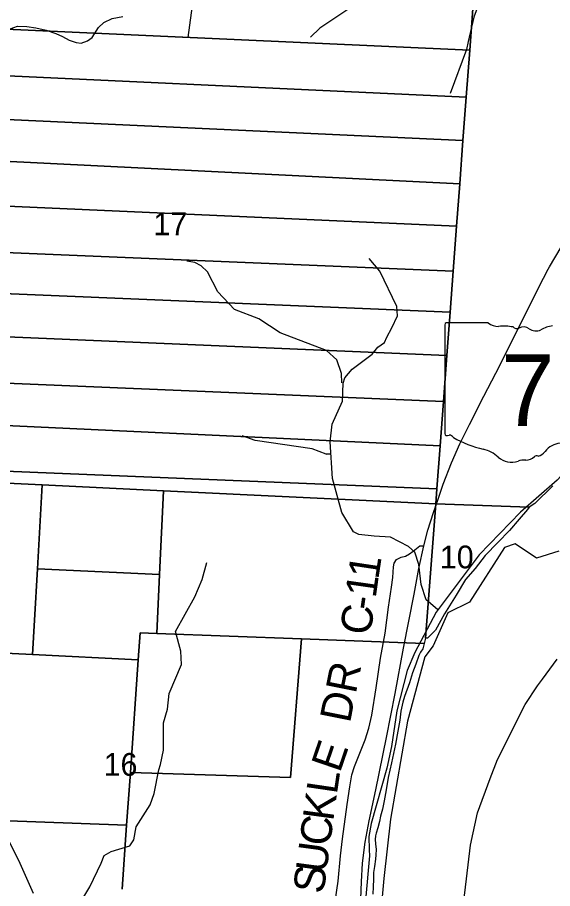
# Model space of a CAD drawing. Extents: x 1878108 to 2183446, y 146837 to 508383.
# Drawn here: x 2066052 to 2071252, y 325046 to 333510 of the extents above; entities that cross this region are included whole.
import ezdxf

# ---------------------------------------------------------------- set-up
doc = ezdxf.new("R2010")
doc.units = 0
for name, color, linetype in [('GM_X_County', 7, 'Continuous'), ('GM_X_County_Road', 7, 'Continuous'), ('GM_X_County_Road_Text', 7, 'Continuous'), ('GM_X_Major_River', 7, 'Continuous'), ('GM_X_Minor_River', 7, 'Continuous'), ('GM_X_Section', 7, 'Continuous'), ('GM_X_Section_Text', 7, 'Continuous'), ('GM_X_State_Location', 7, 'Continuous'), ('GM_X_State_Route', 7, 'Continuous'), ('GM_X_State_Shield', 7, 'Continuous'), ('GM_X_Township', 7, 'Continuous'), ('GM_X_Township_Road', 7, 'Continuous')]:
    doc.layers.add(name, color=color, linetype=linetype)

msp = doc.modelspace()

# ---------------------------------------------------------------- linework, layer by layer
at = {"layer": 'GM_X_County'}
msp.add_lwpolyline([(2071313.7, 328322.4), (2071096, 328256.3), (2070888.3, 328396.6), (2070786.4, 328358.5), (2070444.8, 327829.6), (2070233.1, 327723.4), (2070091.3, 327402.8), (2070011.4, 327298.6), (2069841.7, 326671.5), (2069677.9, 325719.8), (2069614, 325144.7), (2069452.2, 323351.5)], dxfattribs=at)
at = {"layer": 'GM_X_County_Road'}
for points in [[(2069139.9, 324920.4), (2069168.3, 325117), (2069191.4, 325365.2), (2069211.7, 325527.9), (2069255.1, 325861.5), (2069282.3, 326033.7), (2069302.6, 326151.7), (2069328.4, 326233.1), (2069432.8, 326490.7), (2069466.7, 326604.6), (2069495.2, 326732.1), (2069537.2, 326995.2), (2069580.6, 327285.4), (2069625.3, 327526.8), (2069659.2, 327779), (2069686.4, 327974.3), (2069698.6, 328069.2), (2069705.4, 328170.9), (2069712.1, 328207.5), (2069736.5, 328244.1), (2069782, 328264.1), (2069823.3, 328276.7), (2069862.7, 328298.4), (2069896.6, 328322.8), (2069963, 328374.3), (2070001, 328377)], [(2065976.9, 325496.8), (2066075.5, 325291.7), (2066206.6, 324999.8)]]:
    msp.add_lwpolyline(points, dxfattribs=at)
at = {"layer": 'GM_X_Major_River'}
for points in [[(2072361.9, 330042.2), (2071733.8, 329539.4), (2071476.9, 329212.1), (2071297.6, 329015.3), (2070940.7, 328703.7), (2070540.2, 328289.8), (2070120.1, 327731.7), (2069915.4, 327340.6), (2069838, 327164.1), (2069739.3, 326773.3), (2069686.5, 326424.8), (2069643.2, 326214.4), (2069491, 325677.3), (2069465.4, 325551.1), (2069471.8, 325423), (2069472, 325362.9), (2069435.4, 324934.3), (2069454.9, 324475.9), (2069347.8, 323580.6), (2069303.5, 323079.9), (2069286.9, 322631.3), (2069295, 321998.7)], [(2070363.9, 324709.4), (2070414.4, 325142), (2070455.4, 325468.5), (2070522.3, 325781.1), (2070647.2, 326113.9), (2070718.6, 326300.3), (2070986.8, 326835.9), (2071106.2, 327014.5), (2071155.9, 327080.8), (2071295.3, 327273.5)]]:
    msp.add_lwpolyline(points, dxfattribs=at)
at = {"layer": 'GM_X_Minor_River'}
for points in [[(2071091.9, 336194.9), (2070855.6, 336039.9), (2070674.5, 335845.9), (2070641.7, 335675.4), (2070690.3, 335335.8), (2070692, 335247.5), (2070663.4, 335117.1), (2070562.5, 334944.9), (2070531.8, 334810.5), (2070489, 334625.9), (2070541.9, 334336.5), (2070583.7, 334280.1), (2070610.9, 334073.2), (2070587.8, 333838.3), (2070549.1, 333679.9), (2070486.3, 333513.5), (2070431.2, 333274.8), (2070414.8, 333196.5), (2070256.8, 332771.5)], [(2070668.5, 335488), (2070538.6, 335470.2), (2070474.2, 335493.5), (2070123.5, 335505.5), (2069562.9, 335470.9), (2069260.6, 335449.4), (2068901.6, 335314.9), (2068848.2, 335262.1), (2068590, 334906.2), (2068110.2, 334325.1), (2067929.1, 334054.2), (2067817.8, 333814.3), (2067755.4, 333675.2), (2067707.6, 333315.7)], [(2070446.5, 334533.8), (2070121, 334304.3), (2070026.5, 334204.3), (2069998.1, 334134.2), (2069969.6, 334027.9), (2069726.9, 333956.7), (2069604.4, 333881), (2069538, 333813), (2069437.4, 333707), (2068991.4, 333403.8), (2068898.9, 333317.9)], [(2069204.9, 329959.6), (2069201.8, 330049.8), (2069156.1, 330183.6), (2069054.8, 330274.7), (2068605.9, 330446.1), (2068397.9, 330580), (2068160.4, 330671.5), (2068000, 330844.2), (2067899.5, 331037.6), (2067838.7, 331097), (2067776.2, 331128.4), (2067697.9, 331141.5)], [(2070134.8, 327757.8), (2070023.8, 327851), (2069975.9, 327998.9), (2069953.6, 328193.2), (2069914, 328313.1), (2069851.2, 328370.5), (2069677.8, 328460.8), (2069517.4, 328471), (2069369, 328487.3), (2069318.6, 328510.8), (2069206.1, 328700), (2069113.9, 329029.9), (2069091.6, 329386.7), (2069109.6, 329557.3), (2069211, 329781.1), (2069218.9, 329957.7), (2069234.3, 330008.1), (2069303.4, 330093.1), (2069500, 330237.8), (2069555.3, 330304.6), (2069618.9, 330351.5), (2069640.3, 330403.8), (2069691.3, 330492.7), (2069746, 330609.6), (2069738.8, 330701.8), (2069572.4, 331044.9), (2069468.7, 331168)], [(2069057, 329265.9), (2069099, 329268.5), (2069053, 329265.9), (2068916.1, 329318.4), (2068362.1, 329400.3), (2068237.4, 329443)], [(2066659.8, 324901.5), (2066756.6, 325061.8), (2066865.8, 325292.2), (2066896.1, 325366.4), (2066962.4, 325406.2), (2067144.9, 325459.6), (2067183.3, 325519.7), (2067205.8, 325646.1), (2067341, 325860.4), (2067381.5, 325970.7), (2067426.5, 326199.4), (2067442.8, 326251.5), (2067473.4, 326392), (2067470.5, 326655.1), (2067511.1, 326789.5), (2067527.8, 326942), (2067647.2, 327222.6), (2067639.7, 327351.2), (2067588.4, 327544.2), (2067776.2, 327880.7), (2067847, 328049.1), (2067893.8, 328213.6)]]:
    msp.add_lwpolyline(points, dxfattribs=at)
at = {"layer": 'GM_X_Section'}
for points in [[(2070481.3, 333638.4), (2070447.8, 333192), (2064863.8, 333444.9), (2064884.4, 333898.6)], [(2064863.8, 333444.9), (2070447.8, 333192), (2070413.4, 332733.4), (2064843.3, 332994)], [(2070413.4, 332733.4), (2070381.9, 332315.1), (2064824, 332571), (2064843.3, 332994)], [(2064824, 332571), (2070381.9, 332315.1), (2070350.3, 331894.1), (2064805.7, 332168.3)], [(2070350.3, 331894.1), (2070319.4, 331482.6), (2064785.7, 331728), (2064805.7, 332168.3)], [(2064785.7, 331728), (2070319.4, 331482.6), (2070286.4, 331044.3), (2064765.1, 331275.8)], [(2070286.4, 331044.3), (2070256.5, 330646.1), (2064747, 330877), (2064765.1, 331275.8)], [(2064747, 330877), (2070256.5, 330646.1), (2070224.9, 330225), (2064727.9, 330456.8)], [(2070224.9, 330225), (2070191.3, 329778.4), (2064707.5, 330008.5), (2064727.9, 330456.8)], [(2064707.5, 330008.5), (2070191.3, 329778.4), (2070159, 329348.3), (2064689, 329601.6)], [(2070159, 329348.3), (2070127.4, 328928.3), (2064668.5, 329151.9), (2064689, 329601.6)], [(2064668.5, 329151.9), (2070127.4, 328928.3), (2070116.6, 328784.5), (2067471.6, 328911.6), (2066291.8, 328968.3), (2064663.7, 329046.6)], [(2066291.8, 328968.3), (2066246.2, 328151.3), (2066218.4, 327653.8), (2066199.6, 327318.8), (2064550.4, 327401.1), (2064568.4, 327662.1), (2064627.9, 328527.2), (2064663.7, 329046.6)], [(2067471.6, 328911.6), (2067433.2, 328097.5), (2066246.2, 328151.3), (2066291.8, 328968.3)], [(2070116.6, 328784.5), (2070017.1, 327479.8), (2070004.5, 327428.3), (2068813.3, 327472.3), (2067406.4, 327524.1), (2067433.2, 328097.5), (2067471.6, 328911.6)], [(2070116.6, 328784.5), (2071025, 328751.7), (2071009.5, 328730.1), (2070928.6, 328635.3), (2070833.8, 328523.7), (2070719.5, 328409.4), (2070596.7, 328281.1), (2070499.1, 328155.5), (2070407.1, 328049.6), (2070315, 327896.2), (2070203.5, 327714.9), (2070114.2, 327555.9), (2070036.1, 327477.8), (2070017.1, 327479.8)], [(2067433.2, 328097.5), (2067406.4, 327524.1), (2067245, 327530.1), (2067226.6, 327267.6), (2066199.6, 327318.8), (2066218.4, 327653.8), (2066246.2, 328151.3)], [(2067406.4, 327524.1), (2068813.3, 327472.3), (2068706.8, 326126.2), (2067149.7, 326172.6), (2067226.6, 327267.6), (2067245, 327530.1)], [(2064550.4, 327401.1), (2066199.6, 327318.8), (2067226.6, 327267.6), (2067149.7, 326172.6), (2067113.9, 325661.7), (2065434.1, 325724.1), (2064437.4, 325761.1), (2064452.7, 325982.2), (2064511.2, 326832.1)]]:
    msp.add_lwpolyline(points, close=True, dxfattribs=at)
for points in [[(2071256.3, 328958.5), (2071080.9, 328785.9), (2071025, 328751.7), (2070116.6, 328784.5), (2070127.4, 328928.3), (2070159, 329348.3), (2070191.3, 329778.4), (2070224.9, 330225), (2070256.5, 330646.1), (2070286.4, 331044.3), (2070319.4, 331482.6), (2070350.3, 331894.1), (2070381.9, 332315.1), (2070413.4, 332733.4), (2070447.8, 333192), (2070481.3, 333638.4)], [(2067070.4, 325041.7), (2067113.9, 325661.7), (2067149.7, 326172.6), (2068706.8, 326126.2), (2068813.3, 327472.3), (2070004.5, 327428.3), (2069991.5, 327375.7), (2069969.6, 327341.6), (2069953.7, 327309.6), (2069924, 327225.5), (2069890.3, 327143.3), (2069860.6, 327043.2), (2069813.1, 326911), (2069797.3, 326856.9), (2069777.5, 326768.8), (2069767.8, 326682.8), (2069750.2, 326576.7), (2069724.6, 326450.5), (2069687.3, 326268.4), (2069655.8, 326124.2), (2069636.2, 326004.1), (2069614.5, 325898), (2069600.8, 325816), (2069581, 325749.9), (2069571.2, 325697.8), (2069553.4, 325635.8), (2069537.6, 325585.7), (2069531.7, 325559.6), (2069529.8, 325523.6), (2069532, 325479.6), (2069538.2, 325425.6), (2069534.3, 325373.6), (2069530.5, 325331.6), (2069520.7, 325259.5), (2069512.9, 325201.5), (2069511.1, 325137.5), (2069509.4, 325061.5), (2069505.6, 324991.4)], [(2065928, 325025.9), (2065896.5, 325075.8), (2065858.6, 325130.2), (2065811.4, 325185.3), (2065778.6, 325217.5), (2065724.9, 325258), (2065707.4, 325271.6), (2065671.3, 325299.8), (2065629, 325349.1), (2065582.9, 325402.7), (2065553.6, 325444.3), (2065521.2, 325499.7), (2065495.1, 325549.2), (2065471.7, 325598.6), (2065442.7, 325700.2), (2065434.1, 325724.1), (2067113.9, 325661.7), (2067070.4, 325041.7)]]:
    msp.add_lwpolyline(points, dxfattribs=at)
at = {"layer": 'GM_X_State_Route'}
for points in [[(2071210.5, 331064), (2071221.5, 331085.1), (2071397.7, 331382.1), (2071636.4, 331685.9), (2071697.4, 331750.3)], [(2069389.4, 324944.8), (2069394.8, 325112.9), (2069407, 325293.3), (2069432.8, 325495.3), (2069469.4, 325704.2), (2069534.5, 326003.9), (2069637.5, 326513.8), (2069721.6, 326942.3), (2069803, 327381.7), (2069907.4, 327906.5), (2069953.5, 328154.6), (2070001, 328377), (2070040.3, 328527.6), (2070094.5, 328701.1), (2070140.7, 328830), (2070190.8, 328976.4), (2070270.8, 329181.2), (2070352.2, 329365.6), (2070445.8, 329555.5), (2070585.5, 329830.8), (2070740, 330127.7), (2071119.8, 330888.5), (2071210.5, 331064)]]:
    msp.add_lwpolyline(points, dxfattribs=at)
at = {"layer": 'GM_X_State_Shield'}
for p, q in [((2070205.7, 330523.5), (2070205.7, 329466.9)), ((2070627.1, 330541.7), (2070219.4, 330541.7))]:
    msp.add_line(p, q, dxfattribs=at)
for centre, radius, start, end in [((2070221.7, 330525.8), 16.1, 98.1301, 188.1301), ((2070724.2, 330664.4), 156.4, 231.61951, 271.11188), ((2070776.1, 329948.5), 561.6, 80.48669, 94.98827), ((2071290.3, 330219), 297, 97.34618, 120.76885), ((2070903.6, 330531.3), 45.1, 219.79206, 297.10237), ((2070969.8, 330409.1), 93.8, 54.46668, 119.14113), ((2071090.9, 330576.6), 112.9, 233.85621, 294.82819), ((2070221.8, 329464.6), 16.3, 171.95839, 258.30661), ((2070224.3, 329572.7), 124.2, 267.33899, 280.60386), ((2070249.7, 329405.9), 44.8, 29.74838, 93.27175), ((2070815, 330355.3), 1066.1, 240.41292, 257.1985), ((2071340.4, 329170.2), 202.2, 94.40312, 142.57675), ((2070497.1, 328992.2), 333.6, 47.18416, 75.83597), ((2070857.9, 329400.7), 211.7, 230.70037, 286.29184), ((2070995.7, 329321.6), 112.8, 268.77702, 315.54927), ((2071097.7, 329219.2), 31.8, 65.75173, 132.64842), ((2071084.1, 329364.5), 119.3, 282.87319, 323.27711), ((2070980.2, 329035.4), 173.9, 85.69512, 111.20995)]:
    msp.add_arc(centre, radius, start, end, dxfattribs=at)
at = {"layer": 'GM_X_Township'}
msp.add_lwpolyline([(2071313.7, 328322.4), (2071096, 328256.3), (2070888.3, 328396.6), (2070786.4, 328358.5), (2070444.8, 327829.6), (2070233.1, 327723.4), (2070091.3, 327402.8), (2070011.4, 327298.6), (2069841.7, 326671.5), (2069677.9, 325719.8), (2069614, 325144.7), (2069452.2, 323351.5)], dxfattribs=at)
at = {"layer": 'GM_X_Township_Road'}
msp.add_lwpolyline([(2065983.5, 333398.7), (2066052.6, 333423.2), (2066143.3, 333421.7), (2066231.2, 333408.8), (2066330.6, 333384.3), (2066425.6, 333352.6), (2066490.4, 333323.8), (2066556.7, 333287.8), (2066622.9, 333264.7), (2066673.3, 333260.4), (2066733.8, 333282), (2066778.5, 333313.7), (2066840.4, 333411.6), (2066890.8, 333460.6), (2066972.9, 333499.5), (2067076.6, 333519.7)], dxfattribs=at)

# ---------------------------------------------------------------- texts
at = {"layer": 'GM_X_County_Road_Text'}
for s, rotation, p in [('1', 81.48726, (2069558.6, 328042.5)), ('1', 81.953, (2069533, 327861.6)), ('C', 81.98196, (2069481.9, 327498.6)), ('-', 81.98007, (2069516, 327740.7)), ('DR', 78.7335, (2069283, 326646.1)), ('E', 71.10291, (2069185.3, 326162.6)), ('L', 81.60867, (2069156, 325954.8)), ('K', 82.34589, (2069120.9, 325694.1)), ('C', 82.35506, (2069088.2, 325449.9)), ('U', 82.35672, (2069053.1, 325188.3)), ('S', 82.49483, (2069026.6, 324987.8))]:
    msp.add_text(s, height=300, rotation=rotation, dxfattribs=at).set_placement(p)
at = {"layer": 'GM_X_Section_Text'}
for s, p in [('17', (2067373.9, 331393.8)), ('10', (2070156.9, 328157)), ('16', (2066889.9, 326141.8))]:
    msp.add_text(s, height=221, rotation=0.00001, dxfattribs=at).set_placement(p)
at = {"layer": 'GM_X_State_Location'}
for s in ['s', 'r']:
    msp.add_text(s, height=1, dxfattribs=at).set_placement((2070886.1, 329925))
msp.add_text('7', height=1, rotation=0.00001, dxfattribs=at).set_placement((2070735.5, 329852.2))
at = {"layer": 'GM_X_State_Shield'}
msp.add_text('7', height=696.1, dxfattribs=at).set_placement((2070751.6, 329541.4))

doc.saveas('drawing.dxf')
